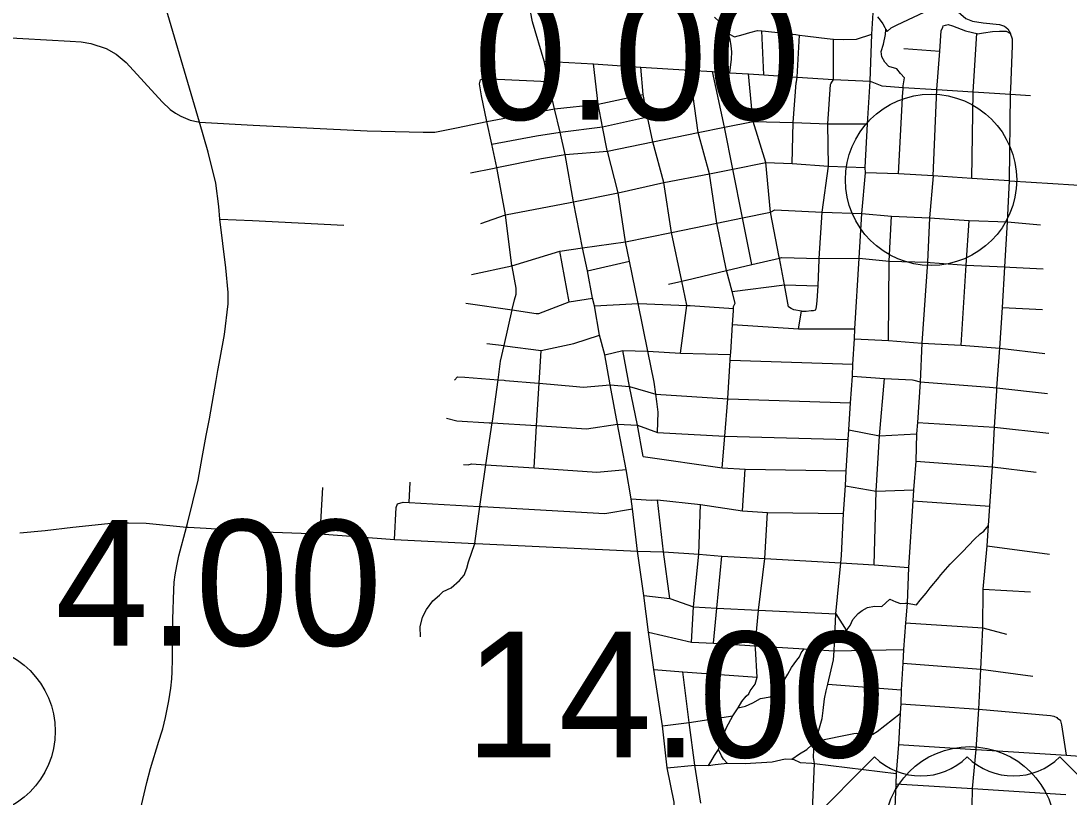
# Model space of a CAD drawing. Extents: x 1659811 to 1934326, y 644115 to 934867.
# Drawn here: x 1820440 to 1829618, y 728904 to 735701 of the extents above; entities that cross this region are included whole.
import ezdxf

# ---------------------------------------------------------------- set-up
doc = ezdxf.new("R2010")
doc.units = 0
for name, color, linetype in [('Default', 7, 'Continuous'), ('GM_X_City_Street', 7, 'Continuous'), ('GM_X_US_Route', 7, 'Continuous'), ('GM_X_US_Shield', 7, 'Continuous')]:
    doc.layers.add(name, color=color, linetype=linetype)

msp = doc.modelspace()

# ---------------------------------------------------------------- linework, layer by layer
at = {"layer": 'Default'}
for centre in [(1828409.2, 734309), (1819989.7, 729480.8), (1828748.8, 728595.6)]:
    msp.add_circle(centre, 750, dxfattribs=at)
at = {"layer": 'GM_X_City_Street'}
for points in [[(1822004.5, 734813.4), (1821697.3, 735855.9), (1821590.2, 736202.4), (1821478, 736575.7), (1821283.9, 737230.2), (1821181.4, 737649.7)], [(1825024.2, 735336.2), (1825021.7, 735349.5), (1824919.3, 735693), (1824870, 735951.8)], [(1827940.9, 735737.8), (1827962.8, 735707.6), (1827988.6, 735675.5), (1828004.5, 735643.3), (1828014, 735627), (1828024.4, 735609.2), (1828060.5, 735641.1), (1828112.6, 735666.9), (1828491.4, 735845.6), (1828537.4, 735849.4), (1828585.4, 735837.2), (1828627.2, 735796.9), (1828714.9, 735722.4), (1828772.9, 735700.1), (1828864.8, 735683.7), (1829008.7, 735671), (1829052.7, 735654.8), (1829082.6, 735632.6), (1829104.4, 735590.4)], [(1826647.3, 735246.2), (1826661, 735366.7), (1826663.8, 735429.8), (1826660.1, 735482.9), (1826649.2, 735536.8), (1826632.7, 735589.9), (1826586.3, 735655.3), (1826556.8, 735694.2), (1826513.8, 735732.6)], [(1828164.3, 735098.3), (1828165.6, 735118.9), (1828166.5, 735131.7), (1828176.7, 735201.7), (1828142.9, 735240), (1828109, 735280.2), (1828041.1, 735302.5), (1828003.3, 735340.8), (1827977.4, 735385), (1827973.6, 735433.1), (1827991.9, 735497.1), (1828010.3, 735581.2), (1828014, 735627)], [(1828426.8, 734344.8), (1828460.8, 735099.9), (1828485.4, 735434.6), (1828498.4, 735613.1), (1828512.6, 735645.1), (1828514.6, 735657.1)], [(1828514.6, 735657.1), (1828534.7, 735663.1), (1828560.7, 735669), (1828596.6, 735658.8), (1828712.5, 735614.2), (1828772.4, 735599.9), (1828810.3, 735589.4), (1828816.4, 735587.7), (1828868.4, 735595.5), (1828946.5, 735607.2), (1829008.5, 735610.9), (1829066.5, 735610.6), (1829104.4, 735590.4)], [(1819548.6, 735610.3), (1819615, 735604.4), (1820246.7, 735559.1), (1820870.1, 735524.7), (1820967.7, 735516.5), (1821051.4, 735502.8), (1821186, 735460.2), (1821273.9, 735409.4), (1821360.4, 735338), (1821675.1, 734990.9), (1821747.7, 734926.3), (1821793.5, 734894), (1821839.2, 734867.1), (1821922.1, 734832.6), (1821991.6, 734816.4)], [(1826632.7, 735589.9), (1826689, 735561), (1826764.9, 735580.8), (1826823, 735600.7), (1826890.9, 735616.5), (1826926.8, 735614.3), (1826958.8, 735612.3), (1827094.6, 735595.8), (1827226.5, 735581.4), (1827258.7, 735576.5), (1827308.3, 735569.1), (1827426.1, 735554.7), (1827550, 735540.3), (1827555.9, 735540.2), (1827645.9, 735538), (1827755.8, 735541.7), (1827892.3, 735584.4)], [(1826943.7, 735229.6), (1826926.8, 735614.3)], [(1827230, 735168.2), (1827237.7, 735209.7), (1827258.7, 735576.5)], [(1827531.8, 735148.9), (1827554.8, 735188.9), (1827555.9, 735540.2)], [(1828767.4, 734322.3), (1828779.7, 735079.3), (1828810.3, 735589.4)], [(1829107.6, 735107), (1829124, 735482.1), (1829122.3, 735542.3), (1829104.4, 735590.4)], [(1828171.2, 735460.5), (1828485.4, 735434.6)], [(1825021.7, 735349.5), (1825452.5, 735323.8), (1825869.4, 735296.5), (1826293.6, 735269.5), (1826495.7, 735257.8), (1826647.3, 735246.2), (1826811.6, 735236.5), (1826943.7, 735229.6), (1827237.7, 735209.7), (1827554.8, 735188.9), (1827875.6, 735174.5)], [(1825111.8, 734930.6), (1825055.2, 735171.5), (1825024.2, 735336.2)], [(1826012.7, 732095.4), (1826019.5, 732273.8), (1826007.9, 732368), (1825999.7, 732431.3), (1825984.6, 732536.3), (1825929.2, 732808.3), (1825844.4, 733225), (1825768.9, 733595.9), (1825734.7, 733766.5), (1825668.6, 734196.8), (1825575.5, 734559.6), (1825574.5, 734564.9), (1825533.5, 734773.4), (1825494.4, 734971.8), (1825452.5, 735323.8)], [(1826216.5, 732792.3), (1826269.4, 733209.7), (1826269.7, 733212.5), (1826226.2, 733422.4), (1826137.8, 733848.7), (1826069.2, 734284.7), (1825973.2, 734641.8), (1825927.6, 734861.6), (1825887, 735057.4), (1825869.4, 735296.5)], [(1826678.9, 733167.3), (1826679.9, 733183.5), (1826680.9, 733199.4), (1826693.1, 733229.4), (1826666.9, 733330.8), (1826619.3, 733515.2), (1826533.7, 733929.5), (1826470.4, 734362.8), (1826369.7, 734723.7), (1826293.6, 735269.5)], [(1826839.7, 733567.3), (1826758.7, 733975.3), (1826672.8, 734403.3), (1826600.8, 734771.4), (1826495.7, 735257.8)], [(1824519.1, 734819.6), (1824472.2, 735044.1), (1824454.4, 735149.8), (1824462.6, 735184.2)], [(1824462.6, 735184.2), (1824495.5, 735199.3), (1824612.3, 735191), (1825055.2, 735171.5)], [(1827275.1, 733160.6), (1827207.3, 733171.3), (1827183.4, 733181.5), (1827161.6, 733197.6), (1827125.5, 733390.6), (1827081.9, 733624.5), (1827080.7, 733630.8), (1827004.4, 734025.5), (1826961.7, 734461.5), (1826850.8, 734820.5), (1826850.3, 734823), (1826847.5, 734837.9), (1826811.6, 735236.5)], [(1827192.2, 734452.6), (1827202.6, 734810.8), (1827228, 735157.7), (1827230, 735168.2)], [(1827875.6, 735174.5), (1827977.5, 735131.1), (1828165.6, 735118.9), (1828460.8, 735099.9), (1828779.7, 735079.3), (1829105.4, 735058.3), (1829281.6, 735047)], [(1827248.6, 733003.7), (1827275.1, 733160.6), (1827315.1, 733160.6), (1827359.1, 733164.3), (1827379, 733164.2), (1827401.1, 733172.1), (1827405.2, 733196.1), (1827413.6, 733250.1), (1827419.5, 733379.8), (1827430.1, 733612.5), (1827430.6, 733619.5), (1827456.1, 734025.9), (1827511.2, 734429.7), (1827506.4, 734800), (1827529.4, 735144.8), (1827531.8, 735148.9)], [(1828124.9, 734362.9), (1828163.3, 735083.4), (1828164.3, 735098.3)], [(1829095.8, 734301.4), (1829105.4, 735058.3), (1829106, 735070.9), (1829107.6, 735107)], [(1825111.8, 734930.6), (1825494.4, 734971.8), (1825887, 735057.4)], [(1824519.1, 734819.6), (1825111.8, 734930.6)], [(1825840.1, 731057.5), (1825794.4, 731426.9), (1825782.9, 731515.2), (1825738.2, 731771.5), (1825663.4, 732170.9), (1825600, 732514.8), (1825551.4, 732776), (1825506.9, 732949.5), (1825462.3, 733205.6), (1825444.8, 733274), (1825400.3, 733511.1), (1825357.3, 733714.7), (1825277.3, 734116), (1825206.2, 734532.6), (1825161.6, 734726.6), (1825111.8, 734930.6)], [(1821991.6, 734816.4), (1822004.5, 734813.4), (1822472.7, 734788.7), (1823471.1, 734739.2), (1823840.7, 734729.6)], [(1822163.9, 732639.7), (1822183.4, 732748.1), (1822223.2, 732954.4), (1822253.7, 733222.9), (1822254.9, 733322.5), (1822233.9, 733539.1), (1822180.5, 733965.7), (1822173.3, 734075.3), (1822145.3, 734280.5), (1822080.1, 734550.9), (1822004.5, 734813.4)], [(1823840.7, 734729.6), (1823962.8, 734726.5), (1824063.7, 734727.1), (1824253.9, 734765.9), (1824519.1, 734819.6)], [(1824413.3, 731125.1), (1824457, 731449.3), (1824469, 731529.5), (1824511.7, 731814.4), (1824566.7, 732181.2), (1824568.9, 732196.2), (1824617.8, 732558.3), (1824640, 732722.8), (1824670.7, 732857.4), (1824742, 733170.3), (1824742.6, 733173.2), (1824763.1, 733259.2), (1824775.5, 733309.3), (1824775.7, 733361.4), (1824740.8, 733549.9), (1824739.7, 733555.8), (1824683.8, 734003.9), (1824606.8, 734416.5), (1824564.2, 734621.1), (1824519.1, 734819.6)], [(1825161.6, 734726.6), (1825533.5, 734773.4), (1825927.6, 734861.6)], [(1825206.2, 734532.6), (1825575.5, 734559.6), (1825973.2, 734641.8), (1826369.7, 734723.7), (1826600.8, 734771.4), (1826850.8, 734820.5), (1827202.6, 734810.8), (1827506.4, 734800), (1827852.6, 734799.6)], [(1824564.2, 734621.1), (1824955.6, 734695.3), (1825161.6, 734726.6)], [(1824584, 734412), (1824606.8, 734416.5), (1824999.5, 734494.8), (1825206.2, 734532.6)], [(1825250.2, 734110.9), (1825277.3, 734116), (1825668.6, 734196.8), (1826069.2, 734284.7), (1826470.4, 734362.8), (1826672.8, 734403.3), (1826961.7, 734461.5), (1827192.2, 734452.6), (1827511.2, 734429.7), (1827833.5, 734418.3)], [(1824376.1, 734371.2), (1824584, 734412)], [(1827624, 731019.8), (1827643.6, 731388.7), (1827660.7, 731630.2), (1827666.2, 731761), (1827683.7, 732034.7), (1827690.8, 732121), (1827702.7, 732356.9), (1827721, 732591.3), (1827723.7, 732694.5), (1827739.2, 732917), (1827742.7, 733004.7), (1827781, 733622.3), (1827802.7, 734014.4), (1827834.1, 734371.4)], [(1829095.8, 734301.4), (1829476, 734277.9), (1829842.6, 734253.1), (1830070.9, 734240.2), (1830108.7, 734237.8)], [(1824683.8, 734003.9), (1825250.2, 734110.9)], [(1824467.3, 733927.3), (1824683.8, 734003.9)], [(1825357.3, 733714.7), (1825734.7, 733766.5), (1826137.8, 733848.7), (1826533.7, 733929.5), (1826758.7, 733975.3), (1827004.4, 734025.5), (1827004.9, 734025.6), (1827041, 734047.5), (1827456.1, 734025.9), (1827802.7, 734014.4), (1828063.6, 733992.5), (1828396.4, 733977.4), (1828741.9, 733952.7), (1829079.8, 733940.2), (1829368, 733916)], [(1828038.2, 732901.8), (1828042.3, 733596.3), (1828063.6, 733992.5)], [(1822180.5, 733965.7), (1822467.5, 733951.9), (1823268.6, 733912.4)], [(1828673.3, 732862.4), (1828717.3, 733562.8), (1828741.9, 733952.7)], [(1824385.8, 733478.9), (1824739.7, 733555.8), (1825160, 733684.2), (1825357.3, 733714.7)], [(1825239.7, 733241.1), (1825160, 733684.2)], [(1826265.5, 733431.7), (1826619.3, 733515.2), (1826839.7, 733567.3), (1827081.9, 733624.5), (1827099.4, 733628.6), (1827430.6, 733619.5), (1827781, 733622.3), (1828042.3, 733596.3), (1828379, 733588.5), (1828402, 733586.8)], [(1825400.3, 733511.1), (1825768.9, 733595.9)], [(1828402, 733586.8), (1828717.3, 733562.8), (1829056.3, 733546), (1829098.3, 733543.9)], [(1829098.3, 733543.9), (1829392.6, 733529.3)], [(1826111.6, 733395.3), (1826226.2, 733422.4), (1826262.8, 733431), (1826265.5, 733431.7)], [(1826666.9, 733330.8), (1827125.5, 733390.6), (1827419.5, 733379.8)], [(1824335.3, 733228.8), (1824742, 733170.3), (1824951.5, 733140.2), (1824975.5, 733138), (1825239.7, 733241.1), (1825444.8, 733274)], [(1825462.3, 733205.6), (1825844.4, 733225), (1825849.2, 733225.9), (1826269.4, 733209.7), (1826300.7, 733208.4), (1826679.9, 733183.5)], [(1826655.7, 732795.8), (1826671.1, 733043.4), (1826678.6, 733162.3), (1826678.9, 733167.3)], [(1829033.9, 733191.1), (1829385.4, 733173.4)], [(1826671.1, 733043.4), (1827248.6, 733003.7), (1827742.7, 733004.7)], [(1824520.2, 732877), (1824670.7, 732857.4), (1824678.2, 732856.4)], [(1824678.2, 732856.4), (1824994, 732815.7), (1825282.6, 732875.5), (1825506.9, 732949.5)], [(1827739.2, 732917), (1828038.2, 732901.8), (1828329.6, 732877.9), (1828673.3, 732862.4), (1829010.4, 732834.1), (1829407.1, 732787.8)], [(1824933.7, 731786.6), (1824955.4, 732157.2), (1824977.2, 732528.8), (1824994, 732815.7)], [(1825551.4, 732776), (1825711, 732814), (1825925.2, 732808.5), (1825929.2, 732808.3), (1826216.5, 732792.3), (1826654.6, 732778.8)], [(1825888.8, 731885.2), (1825839.9, 732162.3), (1825770.2, 732498.6), (1825711, 732814)], [(1826579.9, 731788.3), (1826603, 732064.2), (1826630.5, 732392.8), (1826630.6, 732394.7), (1826651.6, 732730.9), (1826654.6, 732778.8), (1826655.4, 732791.8), (1826655.7, 732795.8)], [(1826651.6, 732730.9), (1827723.7, 732694.5)], [(1822062.9, 732070.9), (1822089.6, 732217), (1822148.2, 732552.3), (1822163.9, 732639.7)], [(1824236.2, 732554.7), (1824262.4, 732584.5), (1824328.2, 732582), (1824617.8, 732558.3), (1824670.3, 732554), (1824682.1, 732553)], [(1824682.1, 732553), (1824972.7, 732529.2), (1824977.2, 732528.8), (1825304.4, 732499.7), (1825362.4, 732494.5), (1825600, 732514.8)], [(1825600, 732514.8), (1825770.2, 732498.6), (1825999.7, 732431.3), (1826630.5, 732392.8), (1826632.6, 732392.7), (1827702.7, 732356.9)], [(1827721, 732591.3), (1828003.2, 732569.5), (1828247.4, 732559), (1828258.7, 732555.8)], [(1827910.6, 730936.9), (1827927.6, 731582.9), (1827957.5, 732068.8), (1828003.2, 732569.5)], [(1828258.7, 732555.8), (1828313.4, 732540), (1828920.5, 732492.4)], [(1828920.5, 732492.4), (1828985.8, 732487.3), (1829429.6, 732437)], [(1824165.7, 732222.8), (1824255.3, 732198.1), (1824540.5, 732182.7), (1824552.4, 732182)], [(1824552.4, 732182), (1824556.7, 732181.8), (1824566.7, 732181.2), (1824955.4, 732157.2), (1825392.9, 732130.2), (1825663.4, 732170.9)], [(1825663.4, 732170.9), (1825839.9, 732162.3), (1826012.7, 732095.4), (1826603, 732064.2), (1827683.7, 732034.7)], [(1828291.4, 732184.3), (1828966.3, 732144.1), (1829440.2, 732092.3)], [(1821897.3, 731301), (1821991.1, 731679), (1822027.5, 731877.1), (1822062.9, 732070.9)], [(1827690.8, 732121), (1827957.5, 732068.8), (1828282, 732084.6)], [(1825888.8, 731885.2), (1826579.9, 731788.3), (1826782.8, 731776.8), (1827666.2, 731761)], [(1824314.2, 731817.1), (1824356.1, 731814.8), (1824386.1, 731822.6), (1824511.7, 731814.4), (1824933.7, 731786.6), (1825483.8, 731750.5), (1825738.2, 731771.5)], [(1826759.2, 731409.8), (1826782.8, 731776.8)], [(1828277.4, 731844.6), (1828947.8, 731796.9), (1829330.8, 731748.2)], [(1823060.9, 731208.3), (1823082.7, 731614.5)], [(1823838.6, 731483.7), (1823848.4, 731660.5)], [(1827660.7, 731630.2), (1827927.6, 731582.9), (1828255, 731593.9)], [(1825782.9, 731515.2), (1825959.6, 731504.6), (1826015.3, 731507.6), (1826389.2, 731467.1), (1826759.2, 731409.8), (1826976.1, 731396.8), (1827643.6, 731388.7)], [(1826123.3, 730642), (1826067.1, 731050.9), (1826015.3, 731507.6)], [(1828250.9, 731498.8), (1828924.1, 731451.8)], [(1823710.4, 731158.4), (1823724.7, 731441), (1823738.5, 731472.9)], [(1823738.5, 731472.9), (1823786.5, 731486.6), (1823838.6, 731483.7), (1824451, 731449.6), (1824457, 731449.3), (1824461.4, 731449), (1824476.5, 731448.2)], [(1824476.5, 731448.2), (1825552.1, 731386.1), (1825794.4, 731426.9)], [(1826312.7, 730262), (1826330.2, 730569.5), (1826376.7, 731031.2), (1826389.2, 731467.1)], [(1826871.3, 730206.4), (1826870.1, 730228.5), (1826899.5, 730538.2), (1826899.8, 730541.7), (1826955.2, 730993.5), (1826976.1, 731396.8)], [(1820430.3, 731218.9), (1820652.5, 731239.2), (1820892.7, 731267.4), (1821255.9, 731306.3), (1821380.3, 731305), (1821536.3, 731303.8), (1821889, 731267.3), (1821903.7, 731266.5)], [(1821676.6, 729485), (1821681.6, 729500.8), (1821705.2, 729599.7), (1821735.6, 729745.9), (1821751.6, 729857.4), (1821760.2, 729940.4), (1821764.8, 730001.8), (1821767.2, 730111.6), (1821769.8, 730461.6), (1821778.9, 730718.8), (1821780.1, 730786.9), (1821789.5, 730851.3), (1821804.7, 730929.9), (1821823.5, 731015.4), (1821889, 731267.3), (1821897.3, 731301)], [(1821903.7, 731266.5), (1822060.3, 731258.1), (1822240.8, 731246.4), (1822482.3, 731230), (1823060.9, 731208.3), (1823710.4, 731158.4), (1824413.3, 731125.1), (1824422.5, 731124.6)], [(1828496.3, 730849), (1828575.7, 730942.3), (1828684.3, 731051.7), (1828789, 731163.1), (1828839.3, 731210.7), (1828871.4, 731232.5), (1828911.1, 731281.8)], [(1823938.9, 730307.9), (1823935.6, 730394), (1823956.3, 730480), (1823990.7, 730547.8), (1824045.2, 730623.5), (1824103.5, 730673.1), (1824137.7, 730702.9), (1824207.9, 730736.5), (1824280.2, 730802), (1824320.5, 730847.8), (1824345, 730909.7), (1824359.4, 730963.7), (1824413.3, 731125.1)], [(1824422.5, 731124.6), (1825840.1, 731057.5)], [(1825840.1, 731057.5), (1826067.1, 731050.9), (1826376.7, 731031.2), (1826577.6, 731013.6), (1826955.2, 730993.5), (1827620.6, 730954.4), (1827910.6, 730936.9), (1828213.2, 730914.5)], [(1826405.2, 727160.5), (1826381.3, 727303.9), (1826328.6, 727698.6), (1826236.7, 728050.5), (1826187.6, 728377.1), (1826180.1, 728433), (1826155.9, 728611.8), (1826159.8, 728859.9), (1826099.2, 729158.9), (1826056.7, 729528.8), (1825982.2, 730020.4), (1825933.8, 730348), (1825894.2, 730669.3), (1825840.1, 731057.5)], [(1828901.4, 731103.6), (1829445.9, 731032.3)], [(1826504.1, 730250.5), (1826532.9, 730559.6), (1826577.6, 731013.6)], [(1827401.1, 729405.1), (1827402.2, 729414.9), (1827427.6, 729489.3), (1827457.3, 729591.9), (1827464.6, 729663), (1827476.3, 729763.9), (1827489.8, 729835.9), (1827505.1, 729892.6), (1827556.3, 730105.4), (1827560.2, 730184.5), (1827566.6, 730312.4), (1827576.3, 730508.7), (1827620.6, 730954.4), (1827624, 731019.8)], [(1828185.7, 730601.2), (1828200, 730601.5), (1828281.4, 730586.1), (1828313.7, 730627.9), (1828368, 730689.5), (1828400.3, 730735.4), (1828481, 730830.9), (1828484.3, 730834.9), (1828496.3, 730849)], [(1825894.2, 730669.3), (1826123.3, 730642), (1826330.2, 730569.5), (1826532.9, 730559.6), (1826899.8, 730541.7), (1827576.3, 730508.7)], [(1828866.7, 730724), (1829280.5, 730700.4)], [(1827377.5, 730197.3), (1827452.2, 730251.8), (1827520.4, 730289.3), (1827566.6, 730312.4), (1827642.7, 730350.5), (1827667.1, 730365.5), (1827674.8, 730370.3), (1827701, 730406.1), (1827723.4, 730458), (1827771.7, 730511.7), (1827805.9, 730537.5), (1827852, 730563.2), (1827914, 730576.8), (1827979.8, 730572.3), (1828048.2, 730638.5), (1828101, 730614.4), (1828142.3, 730600), (1828185.7, 730601.2)], [(1827576.3, 730508.7), (1827667.1, 730365.5)], [(1828186.8, 730429.5), (1828862.3, 730385.3), (1829069, 730330.6)], [(1825933.8, 730348), (1826312.7, 730262), (1826504.1, 730250.5), (1826870.1, 730228.5), (1827298.1, 730202.8), (1827377.5, 730197.3), (1827560.2, 730184.5)], [(1826459.5, 729181.7), (1826481.7, 729213.6), (1826514.1, 729269.4), (1826548.2, 729321.3), (1826567, 729385.2), (1826617.9, 729513), (1826675.1, 729615), (1826721.4, 729684.4), (1826753.4, 729742.3), (1826789.8, 729788), (1826813.9, 729807.9), (1826826.1, 729835.8), (1826868.6, 729892.7), (1826885.5, 729953.7), (1826871.3, 730206.4)], [(1826721.4, 729684.4), (1826784.5, 729701.3), (1826849.7, 729730.7), (1826914.9, 729766.5), (1827001.3, 729782.5), (1827049.6, 729828.2), (1827112.1, 729907.8), (1827154.6, 729979.6), (1827187, 730039.5), (1827233.5, 730103.2), (1827257.6, 730131.1), (1827271.9, 730167), (1827298.1, 730202.8)], [(1827560.2, 730184.5), (1828166.8, 730197.6)], [(1828163.4, 730078), (1828846.1, 730024.2), (1829301.5, 729962.9)], [(1825982.2, 730020.4), (1826235.5, 730000), (1826885.5, 729953.7)], [(1826292.3, 729556.1), (1826235.5, 730000)], [(1827505.1, 729892.6), (1828148.8, 729843.3)], [(1828144.2, 729722), (1828826.7, 729672.9)], [(1828826.7, 729672.9), (1829454.2, 729619.6), (1829486.1, 729613.4), (1829512.1, 729601.3), (1829516.1, 729591.3)], [(1826056.7, 729528.8), (1826292.3, 729556.1), (1826675.1, 729615)], [(1827399.8, 729392.3), (1827733.5, 729460.6), (1827757.4, 729462.5), (1827805.3, 729456.1), (1827877.1, 729449.5), (1827899.1, 729455.4), (1827937.2, 729477.1), (1828138.3, 729635.2)], [(1829596.2, 729271.7), (1829553.9, 729537), (1829546, 729573.1), (1829516.1, 729591.3)], [(1821529.3, 728981.1), (1821541, 729031.9), (1821573.8, 729153.9), (1821647.6, 729393), (1821676.6, 729485)], [(1826394.5, 728850.8), (1826341, 729182.5), (1826292.3, 729556.1)], [(1827190.2, 729236.6), (1827258.9, 729281.9), (1827321.1, 729321.5), (1827399.8, 729392.3)], [(1827281.3, 727248.6), (1827303.2, 727620.2), (1827322.5, 727996.9), (1827318, 728356.6), (1827371.4, 728785.5), (1827388.5, 729199.5), (1827379.3, 729251.2), (1827383.4, 729320.7), (1827399.8, 729392.3), (1827401.1, 729405.1)], [(1826623.9, 729200.1), (1826591.7, 729234.8), (1826574, 729264.9), (1826548.2, 729321.3)], [(1828124, 729364.4), (1828798.4, 729321.2)], [(1828798.4, 729321.2), (1828804.1, 729320.8), (1829596.2, 729271.7), (1830101, 729234.4), (1831409.2, 729155), (1831859.1, 729125)], [(1826099.2, 729158.9), (1826341, 729182.5), (1826459.5, 729181.7), (1826517.5, 729189.3), (1826623.9, 729200.1), (1826627.4, 729200.5), (1826783.1, 729199.3), (1827016.8, 729213.6), (1827130.8, 729238.8), (1827190.2, 729236.6), (1827200.6, 729236.3), (1827262.3, 729207.8), (1827364.1, 729201.1)], [(1827364.1, 729201.1), (1827388.5, 729199.5), (1828103.3, 729110.8)], [(1828099.6, 729020.6), (1828771.7, 728978), (1829589.9, 728926.1)], [(1821196.8, 728345.8), (1821218.6, 728376.6), (1821259.6, 728423.5), (1821296, 728459.8), (1821348.7, 728511.4), (1821382.7, 728553.6), (1821426.1, 728626.3), (1821457.7, 728686.1), (1821475.3, 728747.1), (1821529.3, 728981.1)]]:
    msp.add_lwpolyline(points, dxfattribs=at)
at = {"layer": 'GM_X_US_Route'}
for points in [[(1828426.8, 734344.8), (1828124.9, 734362.9), (1827834.1, 734371.4), (1827833.5, 734418.3), (1827852.6, 734799.6), (1827875.6, 735174.5), (1827892.3, 735584.4), (1827918.9, 736055.1)], [(1828426.8, 734344.8), (1828396.4, 733977.4), (1828379, 733588.5), (1828329.6, 732877.9), (1828313.4, 732540), (1828291.4, 732184.3), (1828282, 732084.6), (1828277.4, 731844.6), (1828255, 731593.9), (1828250.9, 731498.8), (1828213.2, 730914.5), (1828200, 730601.5), (1828186.8, 730429.5), (1828166.8, 730197.6), (1828163.4, 730078), (1828148.8, 729843.3), (1828144.2, 729722), (1828138.7, 729641.2)], [(1829095.8, 734301.4), (1828767.4, 734322.3), (1828426.8, 734344.8)], [(1828984.3, 732462.1), (1828985.8, 732487.3), (1829010.4, 732834.1), (1829033.9, 733191.1), (1829056.3, 733546), (1829079.8, 733940.2), (1829095.8, 734301.4)], [(1828804.1, 729320.8), (1828826.7, 729672.9), (1828846.1, 730024.2), (1828862.3, 730385.3), (1828866.7, 730724), (1828901.4, 731103.6), (1828911.1, 731281.8), (1828924.1, 731451.8), (1828947.8, 731796.9), (1828966.3, 732144.1), (1828984.3, 732462.1)], [(1828138.7, 729641.2), (1828138.3, 729635.2), (1828124, 729364.4), (1828103.3, 729110.8), (1828099.6, 729020.6), (1828088.3, 728738.8), (1828065.7, 728332), (1828043.7, 727954.8), (1828020.2, 727579.8), (1827997.5, 727193.4), (1827970.8, 726823.1), (1827970, 726809.3)], [(1828672, 727148.3), (1828698.1, 727534.7), (1828719.8, 727913.5), (1828745.1, 728283.2), (1828765.5, 728689.1), (1828771.4, 728971.7), (1828771.7, 728978), (1828804.1, 729320.8)]]:
    msp.add_lwpolyline(points, dxfattribs=at)
at = {"layer": 'GM_X_US_Shield'}
for p, q in [((1827914, 729255.2), (1827333.9, 728675.1)), ((1830118.3, 728675.1), (1829538.2, 729255.2))]:
    msp.add_line(p, q, dxfattribs=at)
for centre in [(1828320, 729669.5), (1829132.1, 729669.5)]:
    msp.add_arc(centre, 580.1, 225.573, 314.427, dxfattribs=at)

# ---------------------------------------------------------------- texts
at = {"layer": 'Default'}
for s, p in [('0.00', (1824403.7, 734836)), ('4.00', (1820739.7, 730230.8)), ('14.00', (1824329, 729251.5))]:
    msp.add_text(s, height=1100, dxfattribs=at).set_placement(p)

doc.saveas('drawing.dxf')
